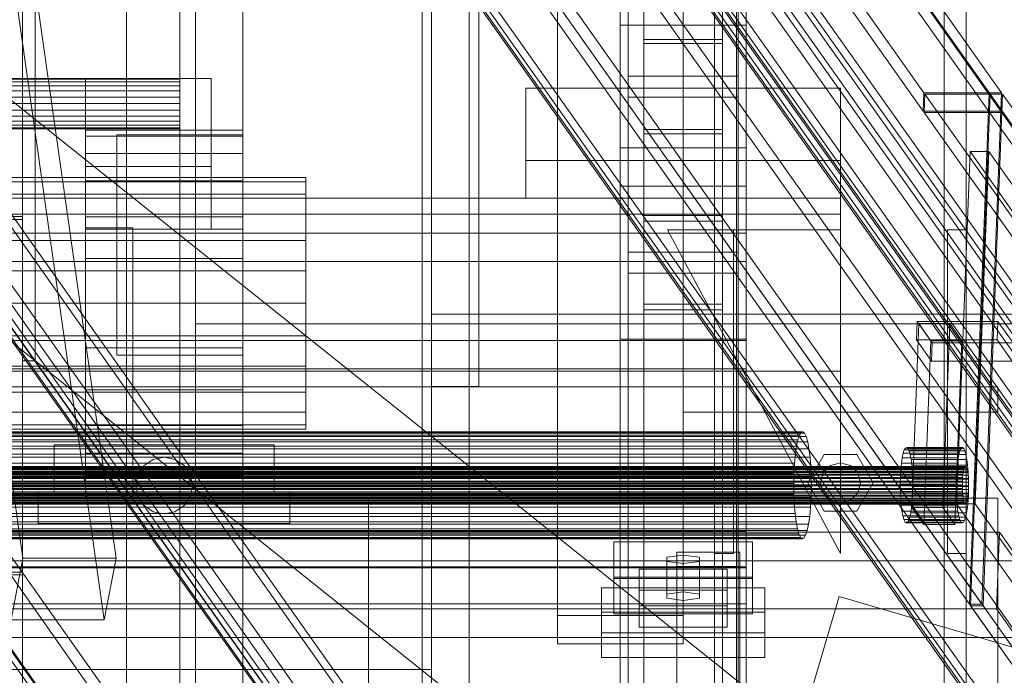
# Model space of a CAD drawing. Header units: millimetres. Extents: x -2233 to 61924, y -68080 to 6847.
# Tile 340 of 656: x 1269 to 1582, y -35102 to -34893. Entities that reach past the tile are written whole.
import ezdxf

# ---------------------------------------------------------------- set-up
doc = ezdxf.new("R2010")
doc.units = ezdxf.units.MM
for name, color, linetype, lineweight in [('COTAS_O', 1, 'Continuous', 0), ('COTAS_P', 1, 'Continuous', 0), ('frontal_C03', 7, 'Continuous', 0), ('frontal_C04', 7, 'Continuous', 0), ('frontal_C10', 7, 'Continuous', 0), ('frontal_secador', 7, 'Continuous', 0), ('frontal_tolva', 7, 'Continuous', 0)]:
    doc.layers.add(name, color=color, linetype=linetype, lineweight=lineweight)
doc.dimstyles.new('R19_100', dxfattribs={"dimtxt": 250, "dimasz": 150, "dimexe": 150, "dimexo": 80, "dimgap": 100, "dimtad": 1, "dimtih": 1, "dimtoh": 1, "dimdsep": 46, "dimcen": 0.09, "dimadec": 0, "dimazin": 0, "dimtfac": 1, "dimtdec": 4, "dimtofl": 0, "dimtmove": 0, "dimatfit": 3, "dimfxl": 1, "dimtolj": 1, "dimtzin": 0, "dimarcsym": 0})

# ---------------------------------------------------------------- blocks, each defined once
blk = doc.blocks.new('DIM_R28_48')
at = {"layer": 'COTAS_P'}
for p, q in [((-1750, -34600), (-1600, -34555)), ((2600, -34600), (2450, -34555)), ((-1750, -35500), (-1750, -34600)), ((-1750, -34600), (2600, -34600)), ((-1750, -34600), (-1600, -34645)), ((2600, -34600), (2450, -34645)), ((2600, -35500), (2600, -34600))]:
    blk.add_line(p, q, dxfattribs=at)
blk.add_text('4350 P', height=250, dxfattribs=at).set_placement((425, -34500))
blk = doc.blocks.new('DIM_R28_50')
at = {"layer": 'COTAS_P'}
for p, q in [((1705.78, -34504.95), (1551.9, -34475.9)), ((-194.22, -34704.95), (1705.78, -34504.95)), ((1705.78, -34504.95), (1561.32, -34565.4)), ((1800, -35400), (1705.78, -34504.95)), ((-194.22, -34704.95), (-49.75, -34644.49)), ((-100, -35600), (-194.22, -34704.95)), ((-194.22, -34704.95), (-40.33, -34734))]:
    blk.add_line(p, q, dxfattribs=at)
blk.add_text('1910.5 P', height=250, rotation=6.009, dxfattribs=at).set_placement((745.32, -34505.49))
blk = doc.blocks.new('DIM_R28_60')
at = {"layer": 'COTAS_O'}
for p, q in [((-1400, -35300), (-1250, -35255)), ((1400, -35300), (1250, -35255)), ((-1400, -36000), (-1400, -35300)), ((-1400, -35300), (1400, -35300)), ((-1400, -35300), (-1250, -35345)), ((1400, -35300), (1250, -35345)), ((1400, -36000), (1400, -35300))]:
    blk.add_line(p, q, dxfattribs=at)
blk.add_text('2800 O', height=250, dxfattribs=at).set_placement((0, -35200))

msp = doc.modelspace()

# ---------------------------------------------------------------- linework, layer by layer
at = {"layer": 'frontal_C03'}
for p, q in [((1270, -35001.792), (1270, -32441.623)), ((1274, -32441.623), (1274, -35001.792)), ((1490, -35975), (1490, -32996.942)), ((1497, -35975), (1497, -32996.942)), ((1563, -35975), (1563, -32996.942)), ((1570, -35975), (1570, -32996.942)), ((1490, -35975), (1490, -33266.434)), ((1497, -35975), (1497, -33266.434)), ((1563, -35975), (1563, -33266.434)), ((1570, -35975), (1570, -33266.434)), ((1490, -35975), (1490, -33805.417)), ((1497, -35975), (1497, -33805.417)), ((1563, -35975), (1563, -33805.417)), ((1570, -35975), (1570, -33805.417)), ((1467.5, -34957.413), (1467.5, -34362.453)), ((1492.5, -34362.453), (1492.5, -34957.413)), ((1467.5, -34983.77), (1467.5, -34388.81)), ((1492.5, -34983.77), (1492.5, -34388.81)), ((1490, -35975), (1490, -34411.773)), ((1497, -35975), (1497, -34411.773)), ((1563, -35975), (1563, -34411.773)), ((1570, -35975), (1570, -34411.773)), ((1460, -34895.125), (1460, -34625.634)), ((1500, -34625.634), (1500, -34895.125)), ((1462.5, -34967.223), (1462.5, -34641.754)), ((1497.5, -34641.754), (1497.5, -34967.223)), ((1462.5, -34973.96), (1462.5, -34648.492)), ((1497.5, -34973.96), (1497.5, -34648.492)), ((1460, -34934.104), (1460, -34664.612)), ((1500, -34934.104), (1500, -34664.612)), ((1460, -34946.23), (1460, -34676.738)), ((1500, -34676.738), (1500, -34946.23)), ((1460, -34994.953), (1460, -34725.461)), ((1500, -34994.953), (1500, -34725.461)), ((1440, -35082.782), (1440, -34735.876)), ((1480, -34735.876), (1480, -35082.782)), ((1440, -34744.859), (1440, -35091.765)), ((1480, -35091.765), (1480, -34744.859)), ((1270, -34875.113), (1270, -35001.792)), ((1274, -35001.792), (1274, -34875.113)), ((1500, -34895.125), (1460, -34895.125)), ((1460, -34895.125), (1460, -34934.104)), ((1460, -35164.617), (1460, -34895.125)), ((1500, -34934.104), (1500, -34895.125)), ((1500, -34895.125), (1500, -35164.617)), ((1467.5, -34929.599), (1467.5, -34899.63)), ((1467.5, -34899.63), (1492.5, -34899.63)), ((1467.5, -34899.63), (1467.5, -34955.607)), ((1492.5, -34899.63), (1492.5, -34929.599)), ((1492.5, -34955.607), (1492.5, -34899.63)), ((1492.5, -34900.942), (1467.5, -34900.942)), ((1467.5, -34900.942), (1467.5, -34928.287)), ((1467.5, -35404.303), (1467.5, -34900.942)), ((1492.5, -34928.287), (1492.5, -34900.942)), ((1492.5, -34900.942), (1492.5, -35404.303)), ((1462.5, -34917.983), (1462.5, -34911.246)), ((1462.5, -34911.246), (1497.5, -34911.246)), ((1462.5, -35236.714), (1462.5, -34911.246)), ((1497.5, -34911.246), (1497.5, -34917.983)), ((1497.5, -34911.246), (1497.5, -35236.714)), ((1430, -34938.129), (1430, -34915.082)), ((1430, -34915.082), (1530, -34915.082)), ((1430, -34950.129), (1430, -34915.082)), ((1530, -34915.082), (1530, -34938.129)), ((1530, -34915.082), (1530, -34950.129)), ((1497.5, -34917.983), (1462.5, -34917.983)), ((1462.5, -35243.452), (1462.5, -34917.983)), ((1497.5, -35243.452), (1497.5, -34917.983)), ((1467.5, -34928.287), (1492.5, -34928.287)), ((1467.5, -35431.648), (1467.5, -34928.287)), ((1492.5, -34929.599), (1467.5, -34929.599)), ((1467.5, -34929.599), (1467.5, -34985.576)), ((1492.5, -35431.648), (1492.5, -34928.287)), ((1492.5, -34929.599), (1492.5, -34985.576)), ((1460, -34934.104), (1500, -34934.104)), ((1460, -35203.595), (1460, -34934.104)), ((1500, -35203.595), (1500, -34934.104)), ((1530, -34938.129), (1430, -34938.129)), ((1430, -34938.129), (1430, -34950.129)), ((1530, -34950.129), (1530, -34938.129)), ((1500, -34946.23), (1460, -34946.23)), ((1460, -34946.23), (1460, -34994.953)), ((1460, -35215.722), (1460, -34946.23)), ((1500, -34994.953), (1500, -34946.23)), ((1500, -34946.23), (1500, -35215.722)), ((1530, -34950.129), (-1530, -34950.129)), ((1430, -34950.129), (1530, -34950.129)), ((1530, -34950.129), (1530, -34955.129)), ((1530, -34955.129), (-1530, -34955.129)), ((1270, -34955.96), (-1270, -34955.96)), ((1270, -35068.997), (1270, -34955.96)), ((1270, -34956.859), (1270, -34955.96)), ((1492.5, -34955.607), (1467.5, -34955.607)), ((1467.5, -34955.607), (1467.5, -34985.576)), ((1492.5, -34985.576), (1492.5, -34955.607)), ((1530, -34955.129), (1530, -35005.129)), ((-1270, -34956.859), (1270, -34956.859)), ((1270, -34956.859), (1270, -35069.896)), ((1467.5, -34983.77), (1467.5, -34957.413)), ((1467.5, -34957.413), (1492.5, -34957.413)), ((1492.5, -34957.413), (1492.5, -34983.77)), ((-1500, -34961.228), (1500, -34961.228)), ((1530, -35063.129), (1475, -34960.129)), ((1475, -34960.129), (1530, -34960.129)), ((1490, -35063.129), (1490, -34960.129)), ((1490, -34960.129), (1496, -34960.129)), ((1496, -35063.129), (1496, -34960.129)), ((1500, -34961.228), (1500, -34970.211)), ((1500, -34961.228), (1500, -34995.334)), ((1530, -34960.129), (1530, -35063.129)), ((1564, -35063.129), (1564, -34960.129)), ((1564, -34960.129), (1570, -34960.129)), ((1570, -35063.129), (1570, -34960.129)), ((1497.5, -34967.223), (1462.5, -34967.223)), ((1462.5, -34967.223), (1462.5, -34973.96)), ((1497.5, -34973.96), (1497.5, -34967.223)), ((1500, -34970.211), (-1500, -34970.211)), ((1500, -35004.317), (1500, -34970.211)), ((1462.5, -34973.96), (1497.5, -34973.96)), ((1492.5, -34983.77), (1467.5, -34983.77)), ((1467.5, -34985.576), (1492.5, -34985.576)), ((1500, -34995.334), (-1500, -34995.334)), ((1460, -34994.953), (1500, -34994.953)), ((1460, -35264.444), (1460, -34994.953)), ((1500, -35264.444), (1500, -34994.953)), ((1500, -35004.317), (1500, -34995.334)), ((1270, -35001.792), (1274, -35001.792)), ((1530, -35005.129), (-1530, -35005.129)), ((-1500, -35004.317), (1500, -35004.317)), ((1530, -35005.129), (1530, -35010.129)), ((1530, -35010.129), (-1530, -35010.129)), ((1480, -35010.129), (1580, -35010.129)), ((1480, -35018.129), (1480, -35010.129)), ((1580, -35018.129), (1580, -35010.129)), ((1480, -35018.129), (1580, -35018.129)), ((1490, -35018.129), (1497, -35018.129)), ((1490, -35975), (1490, -35018.129)), ((1497, -35975), (1497, -35018.129)), ((1497, -35018.129), (1563, -35018.129)), ((1563, -35018.129), (1570, -35018.129)), ((1563, -35975), (1563, -35018.129)), ((1570, -35975), (1570, -35018.129)), ((1519.6, -35040.629), (1524.8, -35031.622)), ((1524.8, -35031.622), (1535.2, -35031.622)), ((1526.8, -35035.086), (1530, -35034.229)), ((1530, -35034.229), (1533.2, -35035.086)), ((1535.2, -35031.622), (1540.4, -35040.629)), ((1523.6, -35040.629), (1524.457, -35037.429)), ((1524.457, -35037.429), (1526.8, -35035.086)), ((1533.2, -35035.086), (1535.543, -35037.429)), ((1535.543, -35037.429), (1536.4, -35040.629)), ((1524.8, -35049.635), (1519.6, -35040.629)), ((1524.457, -35043.829), (1523.6, -35040.629)), ((1540.4, -35040.629), (1535.2, -35049.635)), ((1536.4, -35040.629), (1535.543, -35043.829)), ((1526.8, -35046.171), (1524.457, -35043.829)), ((1530, -35047.029), (1526.8, -35046.171)), ((1533.2, -35046.171), (1530, -35047.029)), ((1535.543, -35043.829), (1533.2, -35046.171)), ((1535.2, -35049.635), (1524.8, -35049.635)), ((-1500, -35055.95), (1500, -35055.95)), ((1500, -35055.95), (1500, -35067.358)), ((1500, -35055.95), (1500, -35067.643)), ((1458, -35070.566), (1458, -35059.337)), ((1458, -35059.337), (1502, -35059.337)), ((1458, -35071.031), (1458, -35059.337)), ((1502, -35059.337), (1502, -35070.566)), ((1502, -35059.337), (1502, -35071.031)), ((1480, -35063.604), (1474.804, -35064.278)), ((1474.804, -35064.278), (1474.804, -35065.625)), ((1474.804, -35075.971), (1474.804, -35064.278)), ((1478, -35067.197), (1478, -35062.706)), ((1478, -35062.706), (1498, -35062.706)), ((1478, -35123.512), (1478, -35062.706)), ((1485.196, -35064.278), (1480, -35063.604)), ((1480, -35075.298), (1480, -35063.604)), ((1485.196, -35065.625), (1485.196, -35064.278)), ((1485.196, -35075.971), (1485.196, -35064.278)), ((1496, -35063.129), (1490, -35063.129)), ((1498, -35062.706), (1498, -35067.197)), ((1498, -35062.706), (1498, -35123.512)), ((1570, -35063.129), (1564, -35063.129)), ((1500, -35067.358), (-1500, -35067.358)), ((1500, -35067.643), (-1500, -35067.643)), ((1466, -35074.767), (1466, -35068.03)), ((1466, -35068.03), (1494, -35068.03)), ((1466, -35079.723), (1466, -35068.03)), ((1474.804, -35065.625), (1480, -35066.299)), ((1474.804, -35077.319), (1474.804, -35065.625)), ((1498, -35067.197), (1478, -35067.197)), ((1478, -35067.197), (1478, -35128.003)), ((1480, -35066.299), (1485.196, -35065.625)), ((1480, -35066.299), (1480, -35077.992)), ((1485.196, -35077.319), (1485.196, -35065.625)), ((1494, -35068.03), (1494, -35074.767)), ((1494, -35068.03), (1494, -35079.723)), ((1498, -35128.003), (1498, -35067.197)), ((1500, -35079.051), (1500, -35067.358)), ((1500, -35079.051), (1500, -35067.643)), ((-1270, -35068.997), (1270, -35068.997)), ((1270, -35069.896), (-1270, -35069.896)), ((1270, -35069.896), (1270, -35068.997)), ((1502, -35070.566), (1458, -35070.566)), ((1458, -35070.566), (1458, -35082.259)), ((1502, -35071.031), (1458, -35071.031)), ((1458, -35071.031), (1458, -35082.259)), ((1502, -35082.259), (1502, -35070.566)), ((1502, -35082.259), (1502, -35071.031)), ((1454, -35088.329), (1454, -35073.956)), ((1454, -35073.956), (1506, -35073.956)), ((1454, -35081.752), (1454, -35073.956)), ((1494, -35074.767), (1466, -35074.767)), ((1466, -35074.767), (1466, -35086.46)), ((1494, -35086.46), (1494, -35074.767)), ((1506, -35073.956), (1506, -35088.329)), ((1506, -35073.956), (1506, -35081.752)), ((1474.804, -35075.971), (1480, -35075.298)), ((1474.804, -35077.319), (1474.804, -35075.971)), ((1480, -35077.992), (1474.804, -35077.319)), ((1480, -35075.298), (1485.196, -35075.971)), ((1485.196, -35077.319), (1480, -35077.992)), ((1485.196, -35075.971), (1485.196, -35077.319)), ((-1500, -35079.051), (1500, -35079.051)), ((1494, -35079.723), (1466, -35079.723)), ((1466, -35079.723), (1466, -35086.46)), ((1494, -35086.46), (1494, -35079.723)), ((1480, -35082.782), (1440, -35082.782)), ((1440, -35082.782), (1440, -35091.765)), ((1506, -35081.752), (1454, -35081.752)), ((1454, -35081.752), (1454, -35096.125)), ((1458, -35082.259), (1502, -35082.259)), ((1480, -35091.765), (1480, -35082.782)), ((1506, -35096.125), (1506, -35081.752)), ((1466, -35086.46), (1494, -35086.46)), ((1506, -35088.329), (1454, -35088.329)), ((1454, -35088.329), (1454, -35096.125)), ((1506, -35096.125), (1506, -35088.329)), ((1440, -35091.765), (1480, -35091.765)), ((1454, -35096.125), (1506, -35096.125))]:
    msp.add_line(p, q, dxfattribs=at)
at = {"layer": 'frontal_C04'}
for p, q in [((1380, -35045.5), (1580, -35045.5)), ((1380, -35309.5), (1380, -35045.5)), ((1580, -35045.5), (1580, -35309.5)), ((1529.541, -35076.741), (1470.459, -35278.259)), ((2629.541, -35399.241), (1529.541, -35076.741))]:
    msp.add_line(p, q, dxfattribs=at)
at = {"layer": 'frontal_C10'}
for p, q in [((359.992, -33677.868), (1790.776, -35700.701)), ((1793.736, -35700.701), (362.951, -33677.868)), ((662.815, -33677.868), (2093.599, -35700.701)), ((2096.558, -35700.701), (665.774, -33677.868)), ((354.013, -33698.376), (1804.013, -35748.376)), ((2099.932, -35748.376), (649.932, -33698.376)), ((1803.902, -35751.298), (353.902, -33701.298)), ((649.82, -33701.298), (2099.82, -35751.298)), ((1789.474, -35734.793), (358.689, -33711.96)), ((361.649, -33711.96), (1792.433, -35734.793)), ((2092.297, -35734.793), (661.512, -33711.96)), ((664.471, -33711.96), (2095.256, -35734.793)), ((365.111, -33717.146), (1792.693, -35735.451)), ((2088.611, -35735.451), (661.029, -33717.146)), ((1792.581, -35738.373), (364.999, -33720.068)), ((660.918, -33720.068), (2088.499, -35738.373)), ((299.769, -33726.859), (1717.743, -35731.581)), ((1799.614, -35731.581), (381.64, -33726.859)), ((653.885, -33726.859), (2071.859, -35731.581)), ((2153.729, -35731.581), (735.755, -33726.859)), ((381.417, -33732.704), (1799.391, -35737.425)), ((2071.635, -35737.425), (653.661, -33732.704)), ((735.532, -33732.704), (2153.506, -35737.425)), ((685.549, -33747.789), (2157.967, -35829.484)), ((2182.627, -35829.484), (710.208, -33747.789)), ((2157.744, -35835.328), (685.325, -33753.633)), ((709.985, -33753.633), (2182.403, -35835.328)), ((705.928, -33756.555), (2178.346, -35838.25)), ((2182.292, -35838.25), (709.873, -33756.555)), ((350.18, -33798.702), (1800.18, -35848.702)), ((2096.098, -35848.702), (646.098, -33798.702)), ((1800.068, -35851.624), (350.068, -33801.624)), ((645.987, -33801.624), (2095.987, -35851.624)), ((681.827, -33845.193), (2154.245, -35926.888)), ((2178.905, -35926.888), (706.487, -33845.193)), ((2154.022, -35932.732), (681.603, -33851.037)), ((2174.736, -35932.732), (702.318, -33851.037)), ((706.263, -33851.037), (2178.682, -35932.732)), ((1202.857, -34589.498), (1270.112, -35064.582)), ((1299.704, -35064.582), (1232.449, -34589.498)), ((1295.967, -35084.158), (1228.712, -34609.073)), ((1364.708, -34645.355), (1556.545, -34916.572)), ((1385.423, -34645.355), (1577.259, -34916.572)), ((1581.205, -34916.572), (1389.368, -34645.355)), ((1556.322, -34922.416), (1364.485, -34651.199)), ((1389.145, -34651.199), (1580.981, -34922.416)), ((1303.039, -35988), (1303.039, -34690.549)), ((1303.039, -35988), (1303.039, -34699.72)), ((1571.044, -35079.236), (1379.207, -34808.019)), ((1383.153, -34808.019), (1574.989, -35079.236)), ((1333.43, -35188.241), (1141.593, -34917.024)), ((1354.144, -35188.241), (1162.308, -34917.024)), ((1556.322, -34922.416), (1556.545, -34916.572)), ((1556.545, -34916.572), (1581.205, -34916.572)), ((1556.642, -34922.869), (1556.865, -34917.024)), ((1581.525, -34917.024), (1556.865, -34917.024)), ((1556.865, -34917.024), (1748.702, -35188.241)), ((1571.044, -35079.236), (1577.259, -34916.572)), ((1571.364, -35079.688), (1577.579, -34917.024)), ((1581.205, -34916.572), (1574.989, -35079.236)), ((1575.309, -35079.688), (1581.525, -34917.024)), ((1577.259, -34916.572), (1581.205, -34916.572)), ((1581.525, -34917.024), (1577.579, -34917.024)), ((1577.579, -34917.024), (1769.416, -35188.241)), ((1581.205, -34916.572), (1580.981, -34922.416)), ((1581.302, -34922.869), (1581.525, -34917.024)), ((1773.361, -35188.241), (1581.525, -34917.024)), ((1162.084, -34922.869), (1353.921, -35194.086)), ((1580.981, -34922.416), (1556.322, -34922.416)), ((1748.478, -35194.086), (1556.642, -34922.869)), ((1556.642, -34922.869), (1581.302, -34922.869)), ((1581.302, -34922.869), (1773.138, -35194.086)), ((1566.926, -35047.303), (1571.207, -34935.289)), ((1577.125, -34935.289), (1571.207, -34935.289)), ((1571.207, -34935.289), (1588.821, -34960.192)), ((1572.845, -35047.303), (1577.125, -34935.289)), ((1594.739, -34960.192), (1577.125, -34935.289)), ((1552.644, -35048.414), (1554.877, -34989.972)), ((1554.173, -34995.137), (1554.397, -34989.293)), ((1580.043, -34989.293), (1554.397, -34989.293)), ((1554.397, -34989.293), (1559.2, -34996.085)), ((1564.741, -34989.972), (1554.877, -34989.972)), ((1554.877, -34989.972), (1558.72, -34995.406)), ((1562.508, -35048.414), (1564.741, -34989.972)), ((1568.584, -34995.406), (1564.741, -34989.972)), ((1579.819, -34995.137), (1580.043, -34989.293)), ((1584.847, -34996.085), (1580.043, -34989.293)), ((1558.977, -35001.929), (1554.173, -34995.137)), ((1554.173, -34995.137), (1579.819, -34995.137)), ((1556.487, -35053.848), (1558.72, -34995.406)), ((1558.72, -34995.406), (1568.584, -34995.406)), ((1558.977, -35001.929), (1559.2, -34996.085)), ((1559.2, -34996.085), (1584.847, -34996.085)), ((1568.584, -34995.406), (1566.351, -35053.848)), ((1579.819, -34995.137), (1584.623, -35001.929)), ((1584.623, -35001.929), (1558.977, -35001.929)), ((1517.491, -35024.62), (1206.777, -35024.62)), ((1518.037, -35024.4), (1207.323, -35024.4)), ((1518.581, -35024.832), (1207.866, -35024.832)), ((1517.491, -35024.62), (1516.962, -35025.485)), ((1518.037, -35024.4), (1517.491, -35024.62)), ((1518.581, -35024.832), (1518.037, -35024.4)), ((1519.099, -35025.901), (1518.581, -35024.832)), ((1516.47, -35026.961), (1205.756, -35026.961)), ((1516.962, -35025.485), (1206.247, -35025.485)), ((1519.099, -35025.901), (1208.385, -35025.901)), ((1519.574, -35027.565), (1208.86, -35027.565)), ((1516.47, -35026.961), (1516.036, -35028.991)), ((1516.962, -35025.485), (1516.47, -35026.961)), ((1519.574, -35027.565), (1519.099, -35025.901)), ((1519.986, -35029.761), (1519.574, -35027.565)), ((1516.036, -35028.991), (1205.322, -35028.991)), ((1519.986, -35029.761), (1209.272, -35029.761)), ((1516.036, -35028.991), (1515.675, -35031.498)), ((1520.32, -35032.404), (1519.986, -35029.761)), ((1549.949, -35031.205), (1550.296, -35030.163)), ((1550.296, -35030.163), (1550.669, -35029.552)), ((1568.051, -35030.163), (1550.296, -35030.163)), ((1550.669, -35029.552), (1551.055, -35029.397)), ((1568.424, -35029.552), (1550.669, -35029.552)), ((1551.055, -35029.397), (1551.439, -35029.702)), ((1568.81, -35029.397), (1551.055, -35029.397)), ((1551.439, -35029.702), (1551.805, -35030.457)), ((1569.194, -35029.702), (1551.439, -35029.702)), ((1551.805, -35030.457), (1552.14, -35031.632)), ((1569.56, -35030.457), (1551.805, -35030.457)), ((1568.051, -35030.163), (1567.704, -35031.205)), ((1568.424, -35029.552), (1568.051, -35030.163)), ((1568.81, -35029.397), (1568.424, -35029.552)), ((1569.194, -35029.702), (1568.81, -35029.397)), ((1569.56, -35030.457), (1569.194, -35029.702)), ((1569.895, -35031.632), (1569.56, -35030.457)), ((1515.675, -35031.498), (1204.961, -35031.498)), ((1520.32, -35032.404), (1209.606, -35032.404)), ((1515.675, -35031.498), (1515.401, -35034.386)), ((1520.563, -35035.391), (1520.32, -35032.404)), ((1549.388, -35034.408), (1549.642, -35032.638)), ((1549.642, -35032.638), (1549.949, -35031.205)), ((1567.398, -35032.638), (1549.642, -35032.638)), ((1567.704, -35031.205), (1549.949, -35031.205)), ((1552.14, -35031.632), (1552.431, -35033.182)), ((1569.895, -35031.632), (1552.14, -35031.632)), ((1552.431, -35033.182), (1552.667, -35035.047)), ((1570.186, -35033.182), (1552.431, -35033.182)), ((1567.398, -35032.638), (1567.143, -35034.408)), ((1567.704, -35031.205), (1567.398, -35032.638)), ((1570.186, -35033.182), (1569.895, -35031.632)), ((1570.422, -35035.047), (1570.186, -35033.182)), ((1569.059, -35037.015), (1154.773, -35037.015)), ((1569.212, -35036.298), (1154.927, -35036.298)), ((1569.385, -35035.777), (1155.1, -35035.777)), ((1569.572, -35035.472), (1155.287, -35035.472)), ((1569.765, -35035.394), (1155.48, -35035.394)), ((1569.957, -35035.547), (1155.671, -35035.547)), ((1570.14, -35035.924), (1155.855, -35035.924)), ((1570.307, -35036.511), (1156.022, -35036.511)), ((1570.453, -35037.286), (1156.168, -35037.286)), ((1515.401, -35034.386), (1204.687, -35034.386)), ((1520.563, -35035.391), (1209.849, -35035.391)), ((1515.401, -35034.386), (1515.226, -35037.542)), ((1520.705, -35038.61), (1520.563, -35035.391)), ((1549.07, -35038.674), (1549.195, -35036.446)), ((1549.195, -35036.446), (1549.388, -35034.408)), ((1566.95, -35036.446), (1549.195, -35036.446)), ((1567.143, -35034.408), (1549.388, -35034.408)), ((1552.667, -35035.047), (1552.838, -35037.156)), ((1570.422, -35035.047), (1552.667, -35035.047)), ((1552.838, -35037.156), (1552.938, -35039.428)), ((1570.593, -35037.156), (1552.838, -35037.156)), ((1566.95, -35036.446), (1566.826, -35038.674)), ((1567.143, -35034.408), (1566.95, -35036.446)), ((1569.059, -35037.015), (1568.931, -35037.899)), ((1569.212, -35036.298), (1569.059, -35037.015)), ((1569.385, -35035.777), (1569.212, -35036.298)), ((1569.572, -35035.472), (1569.385, -35035.777)), ((1569.765, -35035.394), (1569.572, -35035.472)), ((1569.957, -35035.547), (1569.765, -35035.394)), ((1570.14, -35035.924), (1569.957, -35035.547)), ((1570.307, -35036.511), (1570.14, -35035.924)), ((1570.453, -35037.286), (1570.307, -35036.511)), ((1570.593, -35037.156), (1570.422, -35035.047)), ((1570.571, -35038.219), (1570.453, -35037.286)), ((1570.693, -35039.428), (1570.593, -35037.156)), ((1154.487, -35040.032), (1568.773, -35040.032)), ((1568.835, -35038.918), (1154.549, -35038.918)), ((1568.931, -35037.899), (1154.646, -35037.899)), ((1570.571, -35038.219), (1156.285, -35038.219)), ((1570.656, -35039.273), (1156.371, -35039.273)), ((1570.707, -35040.409), (1156.421, -35040.409)), ((1204.512, -35037.542), (1515.226, -35037.542)), ((1520.705, -35038.61), (1209.991, -35038.61)), ((1515.226, -35037.542), (1515.154, -35040.847)), ((1520.741, -35041.935), (1520.705, -35038.61)), ((1549.02, -35041.007), (1549.07, -35038.674)), ((1549.07, -35038.674), (1566.826, -35038.674)), ((1552.938, -35039.428), (1552.964, -35041.775)), ((1570.693, -35039.428), (1552.938, -35039.428)), ((1566.826, -35038.674), (1566.775, -35041.007)), ((1568.773, -35040.032), (1568.748, -35041.199)), ((1568.835, -35038.918), (1568.773, -35040.032)), ((1568.931, -35037.899), (1568.835, -35038.918)), ((1570.656, -35039.273), (1570.571, -35038.219)), ((1570.707, -35040.409), (1570.656, -35039.273)), ((1570.719, -35041.775), (1570.693, -35039.428)), ((1570.719, -35041.583), (1570.707, -35040.409)), ((1568.748, -35041.199), (1154.462, -35041.199)), ((1568.76, -35042.372), (1154.475, -35042.372)), ((1568.811, -35043.508), (1154.525, -35043.508)), ((1570.694, -35042.749), (1156.409, -35042.749)), ((1570.719, -35041.583), (1156.434, -35041.583)), ((1515.154, -35040.847), (1204.44, -35040.847)), ((1520.741, -35041.935), (1210.027, -35041.935)), ((1515.154, -35040.847), (1515.191, -35044.172)), ((1520.67, -35045.239), (1520.741, -35041.935)), ((1549.046, -35043.354), (1549.02, -35041.007)), ((1566.775, -35041.007), (1549.02, -35041.007)), ((1549.146, -35045.626), (1549.046, -35043.354)), ((1566.801, -35043.354), (1549.046, -35043.354)), ((1552.964, -35041.775), (1552.914, -35044.107)), ((1570.719, -35041.775), (1552.964, -35041.775)), ((1566.775, -35041.007), (1566.801, -35043.354)), ((1566.801, -35043.354), (1566.901, -35045.626)), ((1568.748, -35041.199), (1568.76, -35042.372)), ((1568.76, -35042.372), (1568.811, -35043.508)), ((1568.811, -35043.508), (1568.896, -35044.563)), ((1570.632, -35043.863), (1570.694, -35042.749)), ((1570.669, -35044.107), (1570.719, -35041.775)), ((1570.694, -35042.749), (1570.719, -35041.583)), ((1568.896, -35044.563), (1154.611, -35044.563)), ((1569.014, -35045.495), (1154.729, -35045.495)), ((1569.16, -35046.27), (1154.874, -35046.27)), ((1570.255, -35046.484), (1155.97, -35046.484)), ((1570.408, -35045.767), (1156.123, -35045.767)), ((1570.536, -35044.882), (1156.25, -35044.882)), ((1570.632, -35043.863), (1156.347, -35043.863)), ((1515.191, -35044.172), (1204.477, -35044.172)), ((1520.67, -35045.239), (1209.956, -35045.239)), ((1515.191, -35044.172), (1515.333, -35047.39)), ((1520.494, -35048.396), (1520.67, -35045.239)), ((1549.317, -35047.735), (1549.146, -35045.626)), ((1566.901, -35045.626), (1549.146, -35045.626)), ((1552.79, -35046.336), (1552.596, -35048.374)), ((1552.914, -35044.107), (1552.79, -35046.336)), ((1570.545, -35046.336), (1552.79, -35046.336)), ((1570.669, -35044.107), (1552.914, -35044.107)), ((1566.901, -35045.626), (1567.073, -35047.735)), ((1568.896, -35044.563), (1569.014, -35045.495)), ((1569.014, -35045.495), (1569.16, -35046.27)), ((1569.16, -35046.27), (1569.327, -35046.858)), ((1570.082, -35047.005), (1570.255, -35046.484)), ((1570.255, -35046.484), (1570.408, -35045.767)), ((1570.351, -35048.374), (1570.545, -35046.336)), ((1570.408, -35045.767), (1570.536, -35044.882)), ((1570.536, -35044.882), (1570.632, -35043.863)), ((1570.545, -35046.336), (1570.669, -35044.107)), ((1569.327, -35046.858), (1155.042, -35046.858)), ((1569.51, -35047.235), (1155.225, -35047.235)), ((1569.702, -35047.388), (1155.416, -35047.388)), ((1569.895, -35047.31), (1155.609, -35047.31)), ((1570.082, -35047.005), (1155.796, -35047.005)), ((1515.333, -35047.39), (1204.619, -35047.39)), ((1520.494, -35048.396), (1209.78, -35048.396)), ((1515.333, -35047.39), (1515.576, -35050.378)), ((1520.221, -35051.283), (1520.494, -35048.396)), ((1549.553, -35049.6), (1549.317, -35047.735)), ((1567.073, -35047.735), (1549.317, -35047.735)), ((1549.844, -35051.15), (1549.553, -35049.6)), ((1567.308, -35049.6), (1549.553, -35049.6)), ((1552.596, -35048.374), (1552.342, -35050.143)), ((1570.351, -35048.374), (1552.596, -35048.374)), ((1556.487, -35053.848), (1552.644, -35048.414)), ((1552.644, -35048.414), (1562.508, -35048.414)), ((1562.508, -35048.414), (1566.351, -35053.848)), ((1584.541, -35072.207), (1566.926, -35047.303)), ((1566.926, -35047.303), (1572.845, -35047.303)), ((1567.073, -35047.735), (1567.308, -35049.6)), ((1567.308, -35049.6), (1567.599, -35051.15)), ((1569.327, -35046.858), (1569.51, -35047.235)), ((1569.51, -35047.235), (1569.702, -35047.388)), ((1569.702, -35047.388), (1569.895, -35047.31)), ((1569.895, -35047.31), (1570.082, -35047.005)), ((1570.097, -35050.143), (1570.351, -35048.374)), ((1572.845, -35047.303), (1590.459, -35072.207)), ((1515.576, -35050.378), (1204.861, -35050.378)), ((1515.909, -35053.021), (1205.195, -35053.021)), ((1520.221, -35051.283), (1209.507, -35051.283)), ((1515.576, -35050.378), (1515.909, -35053.021)), ((1515.909, -35053.021), (1516.322, -35055.216)), ((1519.86, -35053.79), (1520.221, -35051.283)), ((1550.179, -35052.325), (1549.844, -35051.15)), ((1567.599, -35051.15), (1549.844, -35051.15)), ((1550.545, -35053.079), (1550.179, -35052.325)), ((1567.934, -35052.325), (1550.179, -35052.325)), ((1550.929, -35053.385), (1550.545, -35053.079)), ((1568.3, -35053.079), (1550.545, -35053.079)), ((1551.688, -35052.619), (1551.315, -35053.229)), ((1552.035, -35051.577), (1551.688, -35052.619)), ((1569.443, -35052.619), (1551.688, -35052.619)), ((1552.342, -35050.143), (1552.035, -35051.577)), ((1569.79, -35051.577), (1552.035, -35051.577)), ((1570.097, -35050.143), (1552.342, -35050.143)), ((1567.599, -35051.15), (1567.934, -35052.325)), ((1567.934, -35052.325), (1568.3, -35053.079)), ((1568.3, -35053.079), (1568.684, -35053.385)), ((1569.07, -35053.229), (1569.443, -35052.619)), ((1569.443, -35052.619), (1569.79, -35051.577)), ((1569.79, -35051.577), (1570.097, -35050.143)), ((1516.322, -35055.216), (1205.607, -35055.216)), ((1519.425, -35055.821), (1208.711, -35055.821)), ((1519.86, -35053.79), (1209.146, -35053.79)), ((1516.322, -35055.216), (1516.796, -35056.88)), ((1518.934, -35057.297), (1519.425, -35055.821)), ((1519.425, -35055.821), (1519.86, -35053.79)), ((1551.315, -35053.229), (1550.929, -35053.385)), ((1568.684, -35053.385), (1550.929, -35053.385)), ((1569.07, -35053.229), (1551.315, -35053.229)), ((1566.351, -35053.848), (1556.487, -35053.848)), ((1568.684, -35053.385), (1569.07, -35053.229)), ((1580.582, -35056.344), (1136.705, -35056.344)), ((1516.796, -35056.88), (1206.082, -35056.88)), ((1517.315, -35057.949), (1206.601, -35057.949)), ((1517.858, -35058.382), (1207.144, -35058.382)), ((1518.405, -35058.162), (1207.691, -35058.162)), ((1518.934, -35057.297), (1208.22, -35057.297)), ((1516.796, -35056.88), (1517.315, -35057.949)), ((1517.315, -35057.949), (1517.858, -35058.382)), ((1517.858, -35058.382), (1518.405, -35058.162)), ((1518.405, -35058.162), (1518.934, -35057.297)), ((1579.652, -35080.695), (1580.582, -35056.344)), ((1586.988, -35065.399), (1580.582, -35056.344)), ((1143.11, -35065.399), (1586.988, -35065.399)), ((1270.112, -35064.582), (1266.375, -35084.158)), ((1299.704, -35064.582), (1270.112, -35064.582)), ((1295.967, -35084.158), (1299.704, -35064.582)), ((1135.775, -35080.695), (1579.652, -35080.695)), ((1574.989, -35079.236), (1571.044, -35079.236)), ((1763.2, -35350.906), (1571.364, -35079.688)), ((1571.364, -35079.688), (1575.309, -35079.688)), ((1575.309, -35079.688), (1767.146, -35350.906)), ((1579.652, -35080.695), (1586.057, -35089.75)), ((1266.375, -35084.158), (1295.967, -35084.158)), ((1586.057, -35089.75), (1142.18, -35089.75))]:
    msp.add_line(p, q, dxfattribs=at)
at = {"layer": 'frontal_secador'}
for p, q in [((1340, -36000), (1340, -33000)), ((1400, -36000), (1400, -33000)), ((1270, -35980), (1270, -33075)), ((1320, -35980), (1320, -33075)), ((1325, -36000), (1325, -33075)), ((1325, -35980), (1325, -33075)), ((1397, -35940), (1397, -33075)), ((1400, -36000), (1400, -33075)), ((1400, -35940), (1400, -33075)), ((1400, -36000), (1400, -33250)), ((1400, -35140), (1400, -34540)), ((1412, -35140), (1412, -34540)), ((1400, -35134), (1400, -34546)), ((1320, -35200), (1320, -34550)), ((1325, -35200), (1325, -34550)), ((1400, -34990), (1400, -34600)), ((1415, -34990), (1415, -34600)), ((1400, -34987), (1400, -34603)), ((1400, -35100), (1400, -34650)), ((1320, -34912), (-1320, -34912)), ((1290, -34912), (1330, -34912)), ((1290, -34940), (1290, -34912)), ((1320, -34912.273), (1320, -34912)), ((1330, -34940), (1330, -34912)), ((1320, -34912.273), (-1320, -34912.273)), ((1320, -34913.072), (-1320, -34913.072)), ((1320, -34914.343), (-1320, -34914.343)), ((1320, -34913.072), (1320, -34912.273)), ((1320, -34914.343), (1320, -34913.072)), ((1320, -34916), (1320, -34914.343)), ((1320, -34916), (-1320, -34916)), ((1320, -34917.929), (-1320, -34917.929)), ((1320, -34917.929), (1320, -34916)), ((1320, -34920), (1320, -34917.929)), ((-1320, -34920), (1320, -34920)), ((1320, -34922.071), (1320, -34920)), ((1320, -34922.071), (-1320, -34922.071)), ((1320, -34924), (-1320, -34924)), ((1320, -34922.071), (1320, -34924)), ((1320, -34924), (1320, -34925.657)), ((1320, -34925.657), (-1320, -34925.657)), ((1320, -34926.928), (-1320, -34926.928)), ((1320, -34927.727), (-1320, -34927.727)), ((1320, -34925.657), (1320, -34926.928)), ((1320, -34926.928), (1320, -34927.727)), ((1320, -34927.727), (1320, -34928)), ((1320, -34928), (-1320, -34928)), ((1290, -34930.374), (1290, -34928.5)), ((1340, -34928.5), (1290, -34928.5)), ((1290, -34935.869), (1290, -34930.374)), ((1340, -34930.374), (1290, -34930.374)), ((1300, -34930), (1340, -34930)), ((1300, -34960), (1300, -34930)), ((1340, -34930.374), (1340, -34928.5)), ((1340, -34960), (1340, -34930)), ((1340, -34935.869), (1340, -34930.374)), ((1290, -34944.609), (1290, -34935.869)), ((1340, -34935.869), (1290, -34935.869)), ((1340, -34944.609), (1340, -34935.869)), ((1290, -34940), (1330, -34940)), ((1290, -34960), (1290, -34940)), ((1330, -34960), (1330, -34940)), ((1360, -34943.5), (-1360, -34943.5)), ((1360, -34944.863), (1360, -34943.5)), ((1360, -34944.863), (-1360, -34944.863)), ((1290, -34956), (1290, -34944.609)), ((1340, -34944.609), (1290, -34944.609)), ((1340, -34956), (1340, -34944.609)), ((1360, -34948.859), (1360, -34944.863)), ((1360, -34948.859), (-1360, -34948.859)), ((1360, -34955.216), (1360, -34948.859)), ((1360, -34955.216), (-1360, -34955.216)), ((1290, -34969.265), (1290, -34956)), ((1340, -34956), (1290, -34956)), ((1340, -34969.265), (1340, -34956)), ((1360, -34963.5), (1360, -34955.216)), ((1290, -34959.5), (1305, -34959.5)), ((1290, -35045.5), (1290, -34959.5)), ((1290, -34960), (1330, -34960)), ((1300, -34960), (1340, -34960)), ((1300, -35000), (1300, -34960)), ((1305, -35045.5), (1305, -34959.5)), ((1340, -35000), (1340, -34960)), ((1360, -34963.5), (-1360, -34963.5)), ((1360, -34973.147), (1360, -34963.5)), ((1290, -34983.5), (1290, -34969.265)), ((1340, -34969.265), (1290, -34969.265)), ((1340, -34983.5), (1340, -34969.265)), ((1360, -34973.147), (-1360, -34973.147)), ((1360, -34983.5), (1360, -34973.147)), ((-1360, -34983.5), (1360, -34983.5)), ((1290, -34983.5), (1290, -34997.735)), ((1290, -34983.5), (1340, -34983.5)), ((1340, -34997.735), (1340, -34983.5)), ((1360, -34993.853), (1360, -34983.5)), ((1400, -34987), (1790, -34987)), ((1400, -34990), (1400, -34987)), ((1325, -34990), (1400, -34990)), ((1325, -36000), (1325, -34990)), ((1400, -36000), (1400, -34990)), ((1400, -34990), (1790, -34990)), ((1400, -34990), (1415, -34990)), ((1400, -35010), (1400, -34990)), ((1415, -35010), (1415, -34990)), ((1360, -34993.853), (-1360, -34993.853)), ((1360, -34993.853), (1360, -35003.5)), ((1290, -34997.735), (1290, -35011)), ((1340, -34997.735), (1290, -34997.735)), ((1340, -34997.735), (1340, -35011)), ((1300, -35000), (1340, -35000)), ((1360, -35003.5), (-1360, -35003.5)), ((1360, -35003.5), (1360, -35011.784)), ((1360, -35011.784), (-1360, -35011.784)), ((1290, -35011), (1290, -35022.391)), ((1340, -35011), (1290, -35011)), ((1340, -35011), (1340, -35022.391)), ((1360, -35011.784), (1360, -35018.141)), ((1400, -35010), (1415, -35010)), ((1360, -35018.141), (-1360, -35018.141)), ((1360, -35018.141), (1360, -35022.137)), ((1360, -35022.137), (-1360, -35022.137)), ((1360, -35023.5), (-1360, -35023.5)), ((1290, -35022.391), (1290, -35031.131)), ((1340, -35022.391), (1290, -35022.391)), ((1340, -35022.391), (1340, -35031.131)), ((1360, -35022.137), (1360, -35023.5)), ((1280, -35028.5), (1350, -35028.5)), ((1280, -35043.5), (1280, -35028.5)), ((1290, -35031.131), (1290, -35036.626)), ((1340, -35031.131), (1290, -35031.131)), ((1340, -35031.131), (1340, -35036.626)), ((1350, -35043.5), (1350, -35028.5)), ((1308.636, -35035.136), (1311.556, -35033.185)), ((1311.556, -35033.185), (1315, -35032.5)), ((1315, -35032.5), (1318.444, -35033.185)), ((1318.444, -35033.185), (1321.364, -35035.136)), ((1290, -35036.626), (1290, -35038.5)), ((1340, -35036.626), (1290, -35036.626)), ((1306.685, -35038.056), (1308.636, -35035.136)), ((1321.364, -35035.136), (1323.315, -35038.056)), ((1340, -35036.626), (1340, -35038.5)), ((1340, -35038.5), (1290, -35038.5)), ((1306, -35041.5), (1306.685, -35038.056)), ((1323.315, -35038.056), (1324, -35041.5)), ((1275, -35043.5), (1355, -35043.5)), ((1275, -35053.5), (1275, -35043.5)), ((1280, -35043.5), (1350, -35043.5)), ((1306.685, -35044.944), (1306, -35041.5)), ((1324, -35041.5), (1323.315, -35044.944)), ((1355, -35053.5), (1355, -35043.5)), ((1290, -35045.5), (1305, -35045.5)), ((1308.636, -35047.864), (1306.685, -35044.944)), ((1323.315, -35044.944), (1321.364, -35047.864)), ((1311.556, -35049.815), (1308.636, -35047.864)), ((1315, -35050.5), (1311.556, -35049.815)), ((1318.444, -35049.815), (1315, -35050.5)), ((1321.364, -35047.864), (1318.444, -35049.815)), ((1275, -35053.5), (1355, -35053.5)), ((-1400, -35100), (1400, -35100)), ((1250, -35100), (1400, -35100)), ((1400, -36000), (1400, -35100))]:
    msp.add_line(p, q, dxfattribs=at)
at = {"layer": 'frontal_tolva'}
for p, q in [((1763.733, -35316.567), (716.733, -34479.567)), ((1726.267, -35363.433), (679.267, -34526.433))]:
    msp.add_line(p, q, dxfattribs=at)

# ---------------------------------------------------------------- dimensions: what is measured, and where the dimension line sits
at = {"layer": 'COTAS_O'}
dim = msp.add_aligned_dim(p1=(-1400, -36000), p2=(1400, -36000), distance=700, text='<> O', dimstyle='R19_100', dxfattribs=at)
dim.commit()
dim.dimension.update_dxf_attribs({"geometry": 'DIM_R28_60', "text_midpoint": (0, -35300)})
at = {"layer": 'COTAS_P'}
for p1, p2, picture, middle in [((-100, -35600), (1800, -35400), 'DIM_R28_50', (755.784, -34604.945)), ((-1750, -35500), (2600, -35500), 'DIM_R28_48', (425, -34600))]:
    dim = msp.add_aligned_dim(p1=p1, p2=p2, distance=900, text='<> P', dimstyle='R19_100', dxfattribs=at)
    dim.commit()
    dim.dimension.update_dxf_attribs({"geometry": picture, "text_midpoint": middle})

doc.saveas('drawing.dxf')
